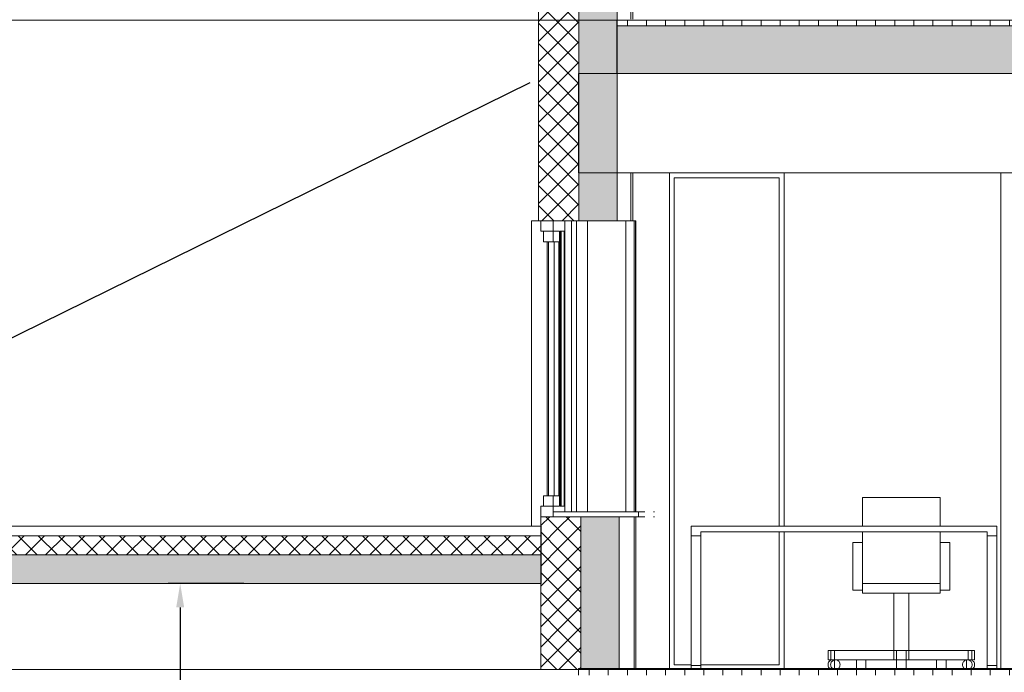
# Model space of a CAD drawing. Extents: x -156717 to 425753, y -51191 to 363295.
# Tile 458 of 502: x 310069 to 315224, y 197583 to 201000. Entities that reach past the tile are written whole.
import ezdxf

# ---------------------------------------------------------------- set-up
doc = ezdxf.new("R2010")
doc.units = 0
doc.header["$LTSCALE"] = 50
doc.linetypes.add('7 Voorgevel & doorsnede A-A$0$B0204', pattern=[1300, 1000, -100, 100, -100])
doc.layers.get('0').update_dxf_attribs({"linetype": 'CONTINUOUS'})
doc.layers.get('Defpoints').update_dxf_attribs({"linetype": 'CONTINUOUS'})
for name, color, linetype in [('7 Voorgevel & doorsnede A-A$0$00 Bestaand', 7, 'CONTINUOUS'), ('7 Voorgevel & doorsnede A-A$0$00 Bestaand Doorsnede-arcering', 7, 'CONTINUOUS'), ('7 Voorgevel & doorsnede A-A$0$00 Bestaand Laagscheidingslijnen', 7, 'CONTINUOUS'), ('7 Voorgevel & doorsnede A-A$0$00 Bestaand Ramen', 7, 'CONTINUOUS'), ('7 Voorgevel & doorsnede A-A$0$00 Bestaande vloeren', 7, 'CONTINUOUS'), ('7 Voorgevel & doorsnede A-A$0$00 Bestaande vloeren Doorsnede-arcering', 7, 'CONTINUOUS'), ('7 Voorgevel & doorsnede A-A$0$00 Bestaande vloeren Laagscheidingslijnen', 7, 'CONTINUOUS'), ('7 Voorgevel & doorsnede A-A$0$00 Simple Ramen', 7, 'CONTINUOUS'), ('7 Voorgevel & doorsnede A-A$0$22 Binnenwanden', 7, 'CONTINUOUS'), ('7 Voorgevel & doorsnede A-A$0$23 Vloeren', 7, 'CONTINUOUS'), ('7 Voorgevel & doorsnede A-A$0$27 Daken', 7, 'CONTINUOUS'), ('7 Voorgevel & doorsnede A-A$0$27 Daken Doorsnede-arcering', 7, 'CONTINUOUS'), ('7 Voorgevel & doorsnede A-A$0$27 Daken Laagscheidingslijnen', 7, 'CONTINUOUS'), ('7 Voorgevel & doorsnede A-A$0$82 Interieur', 7, 'CONTINUOUS'), ('WL570---_RETOUR', 112, 'CONTINUOUS')]:
    doc.layers.add(name, color=color, linetype=linetype)
doc.styles.get("Standard").update_dxf_attribs({"font": 'ARIAL.TTF'})
doc.dimstyles.new('ISO-25', dxfattribs={"dimtxt": 2.5, "dimasz": 2.5, "dimexe": 1.25, "dimexo": 0.625, "dimtad": 1, "dimtih": 1, "dimdec": 4, "dimdsep": 46, "dimtxsty": 'Standard', "dimcen": 2.5, "dimadec": 0, "dimazin": 0, "dimtfac": 1, "dimtdec": 4, "dimtmove": 0, "dimatfit": 3, "dimfxl": 0, "dimtvp": 1, "dimtolj": 1, "dimtzin": 0, "dimarcsym": 0})
pattern_1 = [(90, (108550.56, 1635.29), (-100, 0), [])]
pattern_2 = [(0, (108550.56, 1635.29), (0, 70), [0, -70])]
pattern_3 = [(-45, (108550.56, 1635.29), (53.033, 53.033), []), (45, (108550.56, 1635.29), (-53.033, 53.033), [])]

# ---------------------------------------------------------------- blocks, each defined once
blk = doc.blocks.new('7 Voorgevel & doorsnede A-A$0$Section Elem_286_3', base_point=(108550.6, 1635.3))
at = {"layer": '7 Voorgevel & doorsnede A-A$0$00 Bestaande vloeren Doorsnede-arcering', "linetype": 'Continuous', "lineweight": 0}
h = blk.add_hatch(dxfattribs=at)
h.set_pattern_fill('LIJNEN_VERT_100_0003', color=9, style=0, pattern_type=2)
h.set_pattern_definition(pattern_1)
h.paths.add_polyline_path([(96512.7, 5005.3), (96512.7, 5035.3), (83699.5, 5035.3), (83699.5, 5005.3)], flags=0)
at = {"layer": '7 Voorgevel & doorsnede A-A$0$00 Bestaande vloeren', "color": 2, "linetype": 'Continuous', "lineweight": 0}
for p, q in [((83699.5, 5035.3), (96512.7, 5035.3)), ((83699.5, 5005.3), (83699.5, 5035.3))]:
    blk.add_line(p, q, dxfattribs=at)
blk = doc.blocks.new('7 Voorgevel & doorsnede A-A$0$Section Elem_287_3', base_point=(108550.6, 1635.3))
at = {"layer": '7 Voorgevel & doorsnede A-A$0$00 Bestaande vloeren Doorsnede-arcering', "linetype": 'Continuous', "lineweight": 0}
h = blk.add_hatch(dxfattribs=at)
h.set_pattern_fill('LIJNEN_VERT_100_0003', color=9, style=0, pattern_type=2)
h.set_pattern_definition(pattern_1)
h.paths.add_polyline_path([(96512.7, 8405.3), (96512.7, 8435.3), (83899.9, 8435.3), (83899.9, 8405.3)], flags=0)
h = blk.add_hatch(dxfattribs=at)
h.set_pattern_fill('11_GEWAPEND_BETON__I_H_W_73', color=9, style=0, pattern_type=2)
h.set_pattern_definition(pattern_2)
h.paths.add_polyline_path([(96512.7, 8155.3), (96512.7, 8405.3), (83899.9, 8405.3), (83899.9, 8155.3)], flags=0)
at = {"layer": '7 Voorgevel & doorsnede A-A$0$00 Bestaande vloeren', "color": 2, "linetype": 'Continuous', "lineweight": 0}
for p, q in [((83899.9, 8435.3), (96512.7, 8435.3)), ((83899.9, 8405.3), (83899.9, 8435.3))]:
    blk.add_line(p, q, dxfattribs=at)
at = {"layer": '7 Voorgevel & doorsnede A-A$0$00 Bestaande vloeren', "color": 3, "linetype": 'Continuous', "lineweight": 0}
blk.add_line((83899.9, 8155.3), (83899.9, 8405.3), dxfattribs=at)
at = {"layer": '7 Voorgevel & doorsnede A-A$0$00 Bestaande vloeren', "color": 1, "linetype": 'Continuous', "lineweight": 0}
blk.add_line((83899.9, 8155.3), (96512.7, 8155.3), dxfattribs=at)
at = {"layer": '7 Voorgevel & doorsnede A-A$0$00 Bestaande vloeren Laagscheidingslijnen', "color": 3, "linetype": 'Continuous', "lineweight": 0}
blk.add_line((83899.9, 8405.3), (96512.7, 8405.3), dxfattribs=at)
blk.add_line((83899.9, 8405.3), (96512.7, 8405.3), dxfattribs=at)
blk = doc.blocks.new('7 Voorgevel & doorsnede A-A$0$Section Elem_292_3', base_point=(108550.6, 1635.3))
at = {"layer": '7 Voorgevel & doorsnede A-A$0$00 Bestaand Doorsnede-arcering', "linetype": 'Continuous', "lineweight": 0}
h = blk.add_hatch(dxfattribs=at)
h.set_pattern_fill('13_45GR_ISOLATIE_0003', color=255, style=0, pattern_type=2)
h.set_pattern_definition(pattern_3)
h.paths.add_polyline_path([(83490, 10785.3), (83590.2, 10785.3), (83590.2, 11555.3), (83490, 11555.3)], flags=0)
h = blk.add_hatch(dxfattribs=at)
h.set_pattern_fill('13_45GR_ISOLATIE_0003', color=255, style=0, pattern_type=2)
h.set_pattern_definition(pattern_3)
h.paths.add_polyline_path([(83590.2, 10785.3), (83650.3, 10785.3), (83700.4, 10785.3), (83700.4, 11555.3), (83590.2, 11555.3)], flags=0)
for points in [[(83700.4, 10785.3), (83900.8, 10785.3), (83900.8, 11555.3), (83700.4, 11555.3)], [(83700.4, 7385.3), (83900.8, 7385.3), (83900.8, 9235.3), (83700.4, 9235.3)]]:
    blk.add_hatch(color=255, dxfattribs=at).paths.add_polyline_path(points, flags=0)
h = blk.add_hatch(dxfattribs=at)
h.set_pattern_fill('13_45GR_ISOLATIE_0003', color=255, style=0, pattern_type=2)
h.set_pattern_definition(pattern_3)
h.paths.add_polyline_path([(83590.2, 7385.3), (83700.4, 7385.3), (83700.4, 9235.3), (83650.3, 9235.3), (83650.3, 9187.1), (83590.2, 9187.1)], flags=0)
h = blk.add_hatch(dxfattribs=at)
h.set_pattern_fill('13_45GR_ISOLATIE_0003', color=255, style=0, pattern_type=2)
h.set_pattern_definition(pattern_3)
h.paths.add_polyline_path([(83490, 9187.1), (83490, 7385.3), (83590.2, 7385.3), (83590.2, 9187.1)], flags=0)
at = {"layer": '7 Voorgevel & doorsnede A-A$0$00 Bestaand', "color": 2, "linetype": 'Continuous', "lineweight": 0}
for p, q in [((83490, 10785.3), (83490, 11555.3)), ((83900.8, 10785.3), (83900.8, 11555.3)), ((83490, 10785.3), (83590.2, 10785.3)), ((83590.2, 10785.3), (83650.3, 10785.3)), ((83650.3, 10785.3), (83700.4, 10785.3)), ((83700.4, 10785.3), (83900.8, 10785.3)), ((83650.3, 9235.3), (83700.4, 9235.3)), ((83650.3, 9187.1), (83650.3, 9235.3)), ((83700.4, 9235.3), (83900.8, 9235.3)), ((83900.8, 7385.3), (83900.8, 9235.3)), ((83490, 7385.3), (83490, 9187.1)), ((83490, 9187.1), (83590.2, 9187.1)), ((83590.2, 9187.1), (83650.3, 9187.1)), ((83490, 7385.3), (83590.2, 7385.3)), ((83590.2, 7385.3), (83700.4, 7385.3)), ((83700.4, 7385.3), (83900.8, 7385.3))]:
    blk.add_line(p, q, dxfattribs=at)
at = {"layer": '7 Voorgevel & doorsnede A-A$0$00 Bestaand', "color": 1, "linetype": 'Continuous', "lineweight": 0}
for p, q in [((83973.5, 9260.3), (83973.5, 11035.3)), ((83523, 9196.7), (83523, 10785.3)), ((83973.5, 8440.3), (83973.5, 9235.3)), ((83973.5, 7385.3), (83973.5, 7635.3)), ((83973.5, 7385.3), (83900.8, 7385.3))]:
    blk.add_line(p, q, dxfattribs=at)
at = {"layer": '7 Voorgevel & doorsnede A-A$0$00 Bestaand Laagscheidingslijnen', "color": 2, "linetype": 'Continuous', "lineweight": 0}
for p, q in [((83700.4, 10785.3), (83700.4, 11555.3)), ((83700.4, 10785.3), (83700.4, 11555.3)), ((83700.4, 7385.3), (83700.4, 9235.3)), ((83700.4, 7385.3), (83700.4, 9235.3))]:
    blk.add_line(p, q, dxfattribs=at)
blk = doc.blocks.new('7 Voorgevel & doorsnede A-A$0$Section Elem_295_3', base_point=(108550.6, 1635.3))
at = {"layer": '7 Voorgevel & doorsnede A-A$0$00 Bestaand', "color": 252, "linetype": 'Continuous', "lineweight": 0}
for p, q in [((83982.7, 9260.3), (83982.7, 11035.3)), ((83982.7, 8440.3), (83982.7, 9235.3)), ((83982.7, 7385.3), (83982.7, 7635.3))]:
    blk.add_line(p, q, dxfattribs=at)
blk = doc.blocks.new('7 Voorgevel & doorsnede A-A$0$Section Elem_340_3', base_point=(108550.6, 1635.3))
at = {"layer": '7 Voorgevel & doorsnede A-A$0$00 Bestaand', "color": 1, "linetype": 'Continuous', "lineweight": 0}
for p, q in [((83452.1, 7385.3), (83452.1, 5785.3)), ((83490, 7385.3), (83452.1, 7385.3)), ((83661.8, 5860.3), (83661.8, 7385.3)), ((83662.5, 5860.3), (83662.5, 7385.3))]:
    blk.add_line(p, q, dxfattribs=at)
blk = doc.blocks.new('7 Voorgevel & doorsnede A-A$0$Section Elem_341_3', base_point=(108550.6, 1635.3))
at = {"layer": '7 Voorgevel & doorsnede A-A$0$00 Bestaand Ramen', "color": 1, "linetype": 'Continuous', "lineweight": 0}
for p, q in [((83501.4, 7385.3), (83566.5, 7385.3)), ((83501.4, 7357.8), (83501.4, 7385.3)), ((83566.5, 7357.8), (83566.5, 7385.3)), ((83501.4, 7330.3), (83501.4, 7357.8)), ((83501.4, 7330.3), (83566.5, 7330.3)), ((83516.3, 7275.3), (83516.3, 7330.3)), ((83516.3, 7330.3), (83566.4, 7330.3)), ((83566.4, 7275.3), (83566.4, 7330.3)), ((83566.5, 7330.3), (83566.5, 7357.8)), ((83566.5, 7330.3), (83599.7, 7330.3)), ((83599.6, 5890.3), (83599.6, 7330.3)), ((83599.7, 7330.3), (83599.7, 5890.3)), ((83516.3, 7275.3), (83541.4, 7275.3)), ((83534.8, 7275.3), (83534.8, 5945.3)), ((83541.4, 5945.3), (83541.4, 7275.3)), ((83542.4, 7275.3), (83566.4, 7275.3)), ((83542.4, 5945.3), (83542.4, 7275.3)), ((83566.4, 7275.3), (83596, 7275.3)), ((83572, 5945.3), (83572, 7275.3)), ((83596, 7275.3), (83596, 5945.3)), ((83516.3, 5945.3), (83541.4, 5945.3)), ((83516.3, 5890.3), (83516.3, 5945.3)), ((83542.4, 5945.3), (83566.4, 5945.3)), ((83596, 5945.3), (83566.4, 5945.3)), ((83566.4, 5890.3), (83566.4, 5945.3)), ((83501.4, 5890.3), (83566.5, 5890.3)), ((83501.4, 5862.8), (83501.4, 5890.3)), ((83516.3, 5890.3), (83566.4, 5890.3)), ((83599.7, 5890.3), (83566.5, 5890.3)), ((83566.5, 5862.8), (83566.5, 5890.3)), ((83501.4, 5835.3), (83501.4, 5862.8)), ((83501.4, 5835.3), (83566.5, 5835.3)), ((83566.5, 5835.3), (83566.5, 5862.8)), ((83566.5, 5860.3), (84012.5, 5860.3)), ((83566.5, 5835.3), (83566.5, 5860.3)), ((83566.5, 5835.3), (84012.5, 5835.3)), ((84045.6, 5860.3), (84012.5, 5860.3)), ((84012.5, 5835.3), (84012.5, 5860.3)), ((84045.6, 5835.3), (84012.5, 5835.3))]:
    blk.add_line(p, q, dxfattribs=at)
blk = doc.blocks.new('7 Voorgevel & doorsnede A-A$0$Section Elem_342_3', base_point=(108550.6, 1635.3))
at = {"layer": '7 Voorgevel & doorsnede A-A$0$00 Bestaand', "color": 1, "linetype": 'Continuous', "lineweight": 0}
for p, q in [((83746.2, 7385.3), (83746.2, 5860.3)), ((83989.7, 7385.3), (83945.8, 7385.3)), ((83945.8, 7385.3), (83945.8, 5860.3)), ((83989.7, 7385.3), (83989.7, 5860.3)), ((83989.7, 5835.3), (83989.7, 5040.3))]:
    blk.add_line(p, q, dxfattribs=at)
blk = doc.blocks.new('7 Voorgevel & doorsnede A-A$0$Section Elem_343_3', base_point=(108550.6, 1635.3))
at = {"layer": '7 Voorgevel & doorsnede A-A$0$00 Bestaand', "color": 1, "linetype": 'Continuous', "lineweight": 0}
for p, q in [((83688, 5860.3), (83688, 7385.3)), ((83688.6, 5860.3), (83688.6, 7385.3))]:
    blk.add_line(p, q, dxfattribs=at)
blk = doc.blocks.new('7 Voorgevel & doorsnede A-A$0$Section Elem_344_3', base_point=(108550.6, 1635.3))
at = {"layer": '7 Voorgevel & doorsnede A-A$0$00 Bestaand', "color": 1, "linetype": 'Continuous', "lineweight": 0}
blk.add_line((83990.9, 7385.3), (83989.7, 7385.3), dxfattribs=at)
at = {"layer": '7 Voorgevel & doorsnede A-A$0$00 Bestaand', "color": 252, "linetype": 'Continuous', "lineweight": 0}
for p, q in [((83991, 7385.3), (83990.9, 7385.3)), ((83991, 5860.3), (83991, 7385.3))]:
    blk.add_line(p, q, dxfattribs=at)
blk = doc.blocks.new('7 Voorgevel & doorsnede A-A$0$Section Elem_345_3', base_point=(108550.6, 1635.3))
at = {"layer": '7 Voorgevel & doorsnede A-A$0$00 Bestaand Ramen', "color": 252, "linetype": 'Continuous', "lineweight": 0}
for p, q in [((84096.5, 5860.3), (84091, 5860.3)), ((84096.5, 5835.3), (84091, 5835.3))]:
    blk.add_line(p, q, dxfattribs=at)
blk = doc.blocks.new('7 Voorgevel & doorsnede A-A$0$Section Elem_346_3', base_point=(108550.6, 1635.3))
at = {"layer": '7 Voorgevel & doorsnede A-A$0$00 Bestaand', "color": 252, "linetype": 'Continuous', "lineweight": 0}
for p, q in [((83996.5, 7385.3), (83991, 7385.3)), ((83998.1, 7385.3), (83996.5, 7385.3)), ((83996.5, 7385.3), (83996.5, 5860.3)), ((83998.1, 7385.3), (83998.1, 5860.3)), ((83998.1, 5835.3), (83998.1, 5040.3))]:
    blk.add_line(p, q, dxfattribs=at)
blk = doc.blocks.new('7 Voorgevel & doorsnede A-A$0$Section Elem_389_3', base_point=(108550.6, 1635.3))
at = {"layer": '7 Voorgevel & doorsnede A-A$0$00 Bestaande vloeren', "color": 2, "linetype": 'Continuous', "lineweight": 0}
for p, q in [((83699.5, 8155.3), (88488.8, 8155.3)), ((83699.5, 7635.3), (83699.5, 8155.3)), ((83699.5, 7635.3), (96512.7, 7635.3))]:
    blk.add_line(p, q, dxfattribs=at)
blk = doc.blocks.new('7 Voorgevel & doorsnede A-A$0$Section Elem_464_3', base_point=(108550.6, 1635.3))
at = {"layer": '7 Voorgevel & doorsnede A-A$0$82 Interieur', "color": 252, "linetype": 'Continuous', "lineweight": 0}
for p, q in [((85364.1, 5084.9), (85364.1, 5085.3)), ((85364.1, 5083.8), (85364.1, 5084.9)), ((85364.1, 5081.9), (85364.1, 5083.8)), ((85364.1, 5079.4), (85364.1, 5081.9)), ((85364.1, 5076.4), (85364.1, 5079.4)), ((85364.1, 5072.8), (85364.1, 5076.4)), ((85364.1, 5068.8), (85364.1, 5072.8)), ((85364.1, 5064.6), (85364.1, 5068.8)), ((85364.1, 5060.3), (85364.1, 5064.6)), ((85364.1, 5056), (85364.1, 5060.3)), ((85364.1, 5051.7), (85364.1, 5056)), ((85414.1, 5084.9), (85414.1, 5085.3)), ((85414.1, 5083.8), (85414.1, 5084.9)), ((85414.1, 5081.9), (85414.1, 5083.8)), ((85414.1, 5079.4), (85414.1, 5081.9)), ((85414.1, 5076.4), (85414.1, 5079.4)), ((85414.1, 5072.8), (85414.1, 5076.4)), ((85414.1, 5068.8), (85414.1, 5072.8)), ((85414.1, 5064.6), (85414.1, 5068.8)), ((85414.1, 5060.3), (85414.1, 5064.6)), ((85414.1, 5056), (85414.1, 5060.3)), ((85414.1, 5051.7), (85414.1, 5056)), ((85730.6, 5085), (85733.7, 5085.3)), ((85364.1, 5047.8), (85364.1, 5051.7)), ((85364.1, 5044.2), (85364.1, 5047.8)), ((85364.1, 5041.1), (85364.1, 5044.2)), ((85364.1, 5040.3), (85364.1, 5041.1)), ((85414.1, 5047.8), (85414.1, 5051.7)), ((85414.1, 5044.2), (85414.1, 5047.8)), ((85414.1, 5041.1), (85414.1, 5044.2)), ((85414.1, 5040.3), (85414.1, 5041.1))]:
    blk.add_line(p, q, dxfattribs=at)
blk = doc.blocks.new('7 Voorgevel & doorsnede A-A$0$Section Elem_495_3', base_point=(108550.6, 1635.3))
at = {"layer": '7 Voorgevel & doorsnede A-A$0$00 Bestaand Doorsnede-arcering', "linetype": 'Continuous', "lineweight": 0}
h = blk.add_hatch(dxfattribs=at)
h.set_pattern_fill('13_45GR_ISOLATIE_0003', color=255, style=0, pattern_type=2)
h.set_pattern_definition(pattern_3)
h.paths.add_polyline_path([(83501.4, 5835.3), (83501.4, 5035.3), (83601.6, 5035.3), (83601.6, 5835.3)], flags=0)
h = blk.add_hatch(dxfattribs=at)
h.set_pattern_fill('13_45GR_ISOLATIE_0003', color=255, style=0, pattern_type=2)
h.set_pattern_definition(pattern_3)
h.paths.add_polyline_path([(83601.6, 5035.3), (83711.8, 5035.3), (83711.8, 5835.3), (83601.6, 5835.3)], flags=0)
blk.add_hatch(color=255, dxfattribs=at).paths.add_polyline_path([(83711.8, 5035.3), (83912.3, 5035.3), (83912.3, 5835.3), (83711.8, 5835.3)], flags=0)
at = {"layer": '7 Voorgevel & doorsnede A-A$0$00 Bestaand', "color": 2, "linetype": 'Continuous', "lineweight": 0}
for p, q in [((83501.4, 5035.3), (83501.4, 5835.3)), ((83501.4, 5835.3), (83601.6, 5835.3)), ((83601.6, 5835.3), (83711.8, 5835.3)), ((83711.8, 5835.3), (83912.3, 5835.3)), ((83912.3, 5035.3), (83912.3, 5835.3)), ((83501.4, 5035.3), (83601.6, 5035.3)), ((83601.6, 5035.3), (83711.8, 5035.3)), ((83711.8, 5035.3), (83912.3, 5035.3))]:
    blk.add_line(p, q, dxfattribs=at)
at = {"layer": '7 Voorgevel & doorsnede A-A$0$00 Bestaand Laagscheidingslijnen', "color": 2, "linetype": 'Continuous', "lineweight": 0}
blk.add_line((83711.8, 5035.3), (83711.8, 5835.3), dxfattribs=at)
blk.add_line((83711.8, 5035.3), (83711.8, 5835.3), dxfattribs=at)
blk = doc.blocks.new('7 Voorgevel & doorsnede A-A$0$Section Elem_496_3', base_point=(108550.6, 1635.3))
at = {"layer": '7 Voorgevel & doorsnede A-A$0$00 Bestaand Ramen', "color": 1, "linetype": 'Continuous', "lineweight": 0}
for p, q in [((83626.9, 7385.3), (83626.9, 5860.3)), ((83623.3, 7330.3), (83603.3, 7330.3)), ((83603.3, 7330.3), (83603.3, 5890.3)), ((83608.4, 7330.3), (83608.4, 5890.3)), ((83623.3, 5890.3), (83623.3, 7330.3)), ((83603.3, 5890.3), (83623.3, 5890.3))]:
    blk.add_line(p, q, dxfattribs=at)
blk = doc.blocks.new('7 Voorgevel & doorsnede A-A$0$Section Elem_514_3', base_point=(108550.6, 1635.3))
at = {"layer": '7 Voorgevel & doorsnede A-A$0$82 Interieur', "color": 1, "linetype": 'Continuous', "lineweight": 0}
for p, q in [((85185.1, 5785.3), (85185.1, 5935.3)), ((85185.1, 5935.3), (85593.1, 5935.3)), ((85593.1, 5935.3), (85593.1, 5785.3)), ((85185.1, 5700.3), (85185.1, 5755.3)), ((85593.1, 5755.3), (85593.1, 5700.3)), ((85135.1, 5450.3), (85135.1, 5700.3)), ((85135.1, 5700.3), (85185.1, 5700.3)), ((85185.1, 5485.3), (85185.1, 5700.3)), ((85593.1, 5485.3), (85593.1, 5700.3)), ((85593.1, 5700.3), (85643.1, 5700.3)), ((85643.1, 5450.3), (85643.1, 5700.3)), ((85135.1, 5450.3), (85185.1, 5450.3)), ((85349.1, 5135.3), (85349.1, 5435.3)), ((85429.1, 5135.3), (85429.1, 5435.3)), ((85593.1, 5450.3), (85643.1, 5450.3)), ((85019.6, 5135.3), (85006.6, 5135.3)), ((85006.6, 5085.3), (85006.6, 5135.3)), ((85349.1, 5135.3), (85039.7, 5135.3)), ((85364.1, 5135.3), (85349.1, 5135.3)), ((85349.1, 5085.3), (85349.1, 5135.3)), ((85429.1, 5135.3), (85414.1, 5135.3)), ((85738.5, 5135.3), (85429.1, 5135.3)), ((85429.1, 5085.3), (85429.1, 5135.3)), ((85771.6, 5135.3), (85758.6, 5135.3)), ((85771.6, 5085.3), (85771.6, 5135.3)), ((85005.3, 5060.3), (85005.7, 5064.6)), ((85005.7, 5056), (85005.3, 5060.3)), ((85005.7, 5064.6), (85006.8, 5068.8)), ((85006.8, 5051.7), (85005.7, 5056)), ((85019.6, 5085.3), (85006.6, 5085.3)), ((85006.8, 5068.8), (85008.5, 5072.8)), ((85008.5, 5072.8), (85010.9, 5076.4)), ((85010.9, 5076.4), (85013.8, 5079.4)), ((85013.8, 5079.4), (85017.2, 5081.9)), ((85017.2, 5081.9), (85021, 5083.8)), ((85021, 5083.8), (85025, 5084.9)), ((85025, 5084.9), (85029.1, 5085.3)), ((85349.1, 5085.3), (85039.7, 5085.3)), ((85040, 5084.8), (85040.4, 5084.9)), ((85040.4, 5084.9), (85044.6, 5085.3)), ((85044.6, 5085.3), (85048.7, 5084.9)), ((85048.7, 5084.9), (85052.7, 5083.8)), ((85052.7, 5083.8), (85056.5, 5081.9)), ((85056.5, 5081.9), (85059.8, 5079.4)), ((85059.8, 5079.4), (85062.8, 5076.4)), ((85062.8, 5076.4), (85065.2, 5072.8)), ((85065.2, 5072.8), (85066.9, 5068.8)), ((85066.9, 5068.8), (85068, 5064.6)), ((85068, 5056), (85066.9, 5051.7)), ((85068, 5064.6), (85068.3, 5060.3)), ((85068.3, 5060.3), (85068, 5056)), ((85154.1, 5085.3), (85154.1, 5084.9)), ((85154.1, 5084.9), (85154.1, 5083.8)), ((85154.1, 5083.8), (85154.1, 5081.9)), ((85154.1, 5081.9), (85154.1, 5079.4)), ((85154.1, 5079.4), (85154.1, 5076.4)), ((85154.1, 5076.4), (85154.1, 5072.8)), ((85154.1, 5072.8), (85154.1, 5068.8)), ((85154.1, 5068.8), (85154.1, 5064.6)), ((85154.1, 5064.6), (85154.1, 5060.3)), ((85154.1, 5060.3), (85154.1, 5056)), ((85154.1, 5056), (85154.1, 5051.7)), ((85204.1, 5085.3), (85204.1, 5084.9)), ((85204.1, 5084.9), (85204.1, 5083.8)), ((85204.1, 5083.8), (85204.1, 5081.9)), ((85204.1, 5081.9), (85204.1, 5079.4)), ((85204.1, 5079.4), (85204.1, 5076.4)), ((85204.1, 5076.4), (85204.1, 5072.8)), ((85204.1, 5072.8), (85204.1, 5068.8)), ((85204.1, 5068.8), (85204.1, 5064.6)), ((85204.1, 5064.6), (85204.1, 5060.3)), ((85204.1, 5060.3), (85204.1, 5056)), ((85204.1, 5056), (85204.1, 5051.7)), ((85364.1, 5085.3), (85349.1, 5085.3)), ((85429.1, 5085.3), (85414.1, 5085.3)), ((85734, 5085.3), (85429.1, 5085.3)), ((85574.1, 5085.3), (85574.1, 5084.9)), ((85574.1, 5084.9), (85574.1, 5083.8)), ((85574.1, 5083.8), (85574.1, 5081.9)), ((85574.1, 5081.9), (85574.1, 5079.4)), ((85574.1, 5079.4), (85574.1, 5076.4)), ((85574.1, 5076.4), (85574.1, 5072.8)), ((85574.1, 5072.8), (85574.1, 5068.8)), ((85574.1, 5068.8), (85574.1, 5064.6)), ((85574.1, 5064.6), (85574.1, 5060.3)), ((85574.1, 5060.3), (85574.1, 5056)), ((85574.1, 5056), (85574.1, 5051.7)), ((85624.1, 5085.3), (85624.1, 5084.9)), ((85624.1, 5084.9), (85624.1, 5083.8)), ((85624.1, 5083.8), (85624.1, 5081.9)), ((85624.1, 5081.9), (85624.1, 5079.4)), ((85624.1, 5079.4), (85624.1, 5076.4)), ((85624.1, 5076.4), (85624.1, 5072.8)), ((85624.1, 5072.8), (85624.1, 5068.8)), ((85624.1, 5068.8), (85624.1, 5064.6)), ((85624.1, 5064.6), (85624.1, 5060.3)), ((85624.1, 5060.3), (85624.1, 5056)), ((85624.1, 5056), (85624.1, 5051.7)), ((85709.9, 5060.3), (85710.2, 5064.6)), ((85710.2, 5056), (85709.9, 5060.3)), ((85710.2, 5064.6), (85711.3, 5068.8)), ((85711.3, 5051.7), (85710.2, 5056)), ((85711.3, 5068.8), (85713.1, 5072.8)), ((85713.1, 5072.8), (85715.4, 5076.4)), ((85715.4, 5076.4), (85718.4, 5079.4)), ((85718.4, 5079.4), (85721.8, 5081.9)), ((85721.8, 5081.9), (85725.5, 5083.8)), ((85725.5, 5083.8), (85729.5, 5084.9)), ((85729.5, 5084.9), (85730.6, 5085)), ((85734.3, 5085.3), (85734, 5085.3)), ((85738.5, 5085.3), (85734.3, 5085.3)), ((85749.1, 5085.3), (85753.2, 5084.9)), ((85753.2, 5084.9), (85757.2, 5083.8)), ((85757.2, 5083.8), (85761, 5081.9)), ((85771.6, 5085.3), (85758.6, 5085.3)), ((85761, 5081.9), (85764.4, 5079.4)), ((85764.4, 5079.4), (85767.3, 5076.4)), ((85767.3, 5076.4), (85769.7, 5072.8)), ((85769.7, 5072.8), (85771.5, 5068.8)), ((85771.5, 5068.8), (85772.5, 5064.6)), ((85772.5, 5056), (85771.5, 5051.7)), ((85772.5, 5064.6), (85772.9, 5060.3)), ((85772.9, 5060.3), (85772.5, 5056)), ((85008.5, 5047.8), (85006.8, 5051.7)), ((85010.9, 5044.2), (85008.5, 5047.8)), ((85013.8, 5041.1), (85010.9, 5044.2)), ((85015, 5040.3), (85013.8, 5041.1)), ((85040.4, 5035.7), (85040, 5035.8)), ((85059.8, 5041.1), (85058.7, 5040.3)), ((85062.8, 5044.2), (85059.8, 5041.1)), ((85065.2, 5047.8), (85062.8, 5044.2)), ((85066.9, 5051.7), (85065.2, 5047.8)), ((85154.1, 5051.7), (85154.1, 5047.8)), ((85154.1, 5047.8), (85154.1, 5044.2)), ((85154.1, 5044.2), (85154.1, 5041.1)), ((85154.1, 5041.1), (85154.1, 5040.3)), ((85204.1, 5051.7), (85204.1, 5047.8)), ((85204.1, 5047.8), (85204.1, 5044.2)), ((85204.1, 5044.2), (85204.1, 5041.1)), ((85204.1, 5041.1), (85204.1, 5040.3)), ((85574.1, 5051.7), (85574.1, 5047.8)), ((85574.1, 5047.8), (85574.1, 5044.2)), ((85574.1, 5044.2), (85574.1, 5041.1)), ((85574.1, 5041.1), (85574.1, 5040.3)), ((85624.1, 5051.7), (85624.1, 5047.8)), ((85624.1, 5047.8), (85624.1, 5044.2)), ((85624.1, 5044.2), (85624.1, 5041.1)), ((85624.1, 5041.1), (85624.1, 5040.3)), ((85713.1, 5047.8), (85711.3, 5051.7)), ((85715.4, 5044.2), (85713.1, 5047.8)), ((85718.4, 5041.1), (85715.4, 5044.2)), ((85719.5, 5040.3), (85718.4, 5041.1)), ((85730.6, 5035.6), (85729.8, 5035.6)), ((85734.1, 5035.3), (85734, 5035.3)), ((85764.4, 5041.1), (85763.2, 5040.3)), ((85767.3, 5044.2), (85764.4, 5041.1)), ((85769.7, 5047.8), (85767.3, 5044.2)), ((85771.5, 5051.7), (85769.7, 5047.8))]:
    blk.add_line(p, q, dxfattribs=at)
at = {"layer": '7 Voorgevel & doorsnede A-A$0$82 Interieur', "color": 2, "linetype": 'Continuous', "lineweight": 0}
for p, q in [((85185.1, 5485.3), (85593.1, 5485.3)), ((85185.1, 5435.3), (85185.1, 5485.3)), ((85593.1, 5435.3), (85593.1, 5485.3)), ((85185.1, 5435.3), (85593.1, 5435.3)), ((85019.6, 5135.3), (85039.7, 5135.3)), ((85019.6, 5085.3), (85019.6, 5135.3)), ((85039.7, 5085.3), (85039.7, 5135.3)), ((85364.1, 5135.3), (85414.1, 5135.3)), ((85364.1, 5085.3), (85364.1, 5135.3)), ((85414.1, 5085.3), (85414.1, 5135.3)), ((85738.5, 5135.3), (85758.6, 5135.3)), ((85738.5, 5085.3), (85738.5, 5135.3)), ((85758.6, 5085.3), (85758.6, 5135.3)), ((85018.8, 5060.3), (85019.2, 5064.6)), ((85019.2, 5056), (85018.8, 5060.3)), ((85019.2, 5064.6), (85020.3, 5068.8)), ((85020.3, 5051.7), (85019.2, 5056)), ((85019.6, 5085.3), (85039.7, 5085.3)), ((85020.3, 5068.8), (85022.3, 5072.8)), ((85022.3, 5072.8), (85024.9, 5076.4)), ((85024.9, 5076.4), (85028.2, 5079.4)), ((85028.2, 5079.4), (85031.9, 5081.9)), ((85031.9, 5081.9), (85036.1, 5083.8)), ((85036.1, 5083.8), (85040, 5084.8)), ((85040, 5035.8), (85040, 5084.8)), ((85364.1, 5085.3), (85414.1, 5085.3)), ((85730.6, 5085), (85734, 5085.3)), ((85730.6, 5035.6), (85730.6, 5085)), ((85738.6, 5084.9), (85734, 5085.3)), ((85738.5, 5085.3), (85758.6, 5085.3)), ((85743, 5083.8), (85738.6, 5084.9)), ((85747.1, 5081.9), (85743, 5083.8)), ((85750.9, 5079.4), (85747.1, 5081.9)), ((85754.1, 5076.4), (85750.9, 5079.4)), ((85756.8, 5072.8), (85754.1, 5076.4)), ((85758.7, 5068.8), (85756.8, 5072.8)), ((85759.9, 5064.6), (85758.7, 5068.8)), ((85758.7, 5051.7), (85759.9, 5056)), ((85760.3, 5060.3), (85759.9, 5064.6)), ((85759.9, 5056), (85760.3, 5060.3)), ((85022.3, 5047.8), (85020.3, 5051.7)), ((85024.9, 5044.2), (85022.3, 5047.8)), ((85028.2, 5041.1), (85024.9, 5044.2)), ((85031.9, 5038.6), (85028.2, 5041.1)), ((85036.1, 5036.8), (85031.9, 5038.6)), ((85040, 5035.8), (85036.1, 5036.8)), ((85734, 5035.3), (85730.6, 5035.6)), ((85734, 5035.3), (85738.6, 5035.7)), ((85738.6, 5035.7), (85743, 5036.8)), ((85743, 5036.8), (85747.1, 5038.6)), ((85747.1, 5038.6), (85750.9, 5041.1)), ((85750.9, 5041.1), (85754.1, 5044.2)), ((85754.1, 5044.2), (85756.8, 5047.8)), ((85756.8, 5047.8), (85758.7, 5051.7))]:
    blk.add_line(p, q, dxfattribs=at)
blk = doc.blocks.new('7 Voorgevel & doorsnede A-A$0$Section Elem_529_3', base_point=(108550.6, 1635.3))
at = {"layer": '7 Voorgevel & doorsnede A-A$0$22 Binnenwanden', "color": 252, "linetype": 'Continuous', "lineweight": 0}
for p, q in [((84775.3, 7635.3), (84775.3, 5785.3)), ((85910.9, 5040.3), (85910.9, 7635.3)), ((84775.3, 5755.3), (84775.3, 5040.3))]:
    blk.add_line(p, q, dxfattribs=at)
blk = doc.blocks.new('7 Voorgevel & doorsnede A-A$0$Section Elem_578_3', base_point=(108550.6, 1635.3))
at = {"layer": '7 Voorgevel & doorsnede A-A$0$82 Interieur', "color": 2, "linetype": 'Continuous', "lineweight": 0}
for p, q in [((84289.1, 5785.3), (85889.1, 5785.3)), ((84289.1, 5755.3), (84289.1, 5785.3)), ((85889.1, 5755.3), (85889.1, 5785.3)), ((84289.1, 5735.3), (84289.1, 5755.3)), ((84289.1, 5735.3), (84339.1, 5735.3)), ((84339.1, 5755.3), (85839.1, 5755.3)), ((84339.1, 5735.3), (84339.1, 5755.3)), ((85839.1, 5735.3), (85839.1, 5755.3)), ((85839.1, 5735.3), (85889.1, 5735.3)), ((85889.1, 5735.3), (85889.1, 5755.3)), ((84289.1, 5055.3), (84339.1, 5055.3)), ((84289.1, 5035.3), (84289.1, 5055.3)), ((84339.1, 5035.3), (84339.1, 5055.3)), ((85839.1, 5055.3), (85889.1, 5055.3)), ((85839.1, 5035.3), (85839.1, 5055.3)), ((85889.1, 5035.3), (85889.1, 5055.3))]:
    blk.add_line(p, q, dxfattribs=at)
at = {"layer": '7 Voorgevel & doorsnede A-A$0$82 Interieur', "color": 1, "linetype": 'Continuous', "lineweight": 0}
for p, q in [((84289.1, 5735.3), (84289.1, 5732.4)), ((84289.1, 5732.4), (84289.1, 5725.3)), ((84289.1, 5725.3), (84289.1, 5065.3)), ((84339.1, 5735.3), (84339.1, 5732.4)), ((84339.1, 5732.4), (84339.1, 5725.3)), ((84339.1, 5725.3), (84339.1, 5065.3)), ((85839.1, 5735.3), (85839.1, 5732.4)), ((85839.1, 5732.4), (85839.1, 5725.3)), ((85839.1, 5725.3), (85839.1, 5065.3)), ((85889.1, 5735.3), (85889.1, 5732.4)), ((85889.1, 5732.4), (85889.1, 5725.3)), ((85889.1, 5725.3), (85889.1, 5065.3)), ((84289.1, 5065.3), (84289.1, 5058.2)), ((84289.1, 5058.2), (84289.1, 5055.3)), ((84339.1, 5065.3), (84339.1, 5058.2)), ((84339.1, 5058.2), (84339.1, 5055.3)), ((85839.1, 5065.3), (85839.1, 5058.2)), ((85839.1, 5058.2), (85839.1, 5055.3)), ((85889.1, 5065.3), (85889.1, 5058.2)), ((85889.1, 5058.2), (85889.1, 5055.3))]:
    blk.add_line(p, q, dxfattribs=at)
blk = doc.blocks.new('7 Voorgevel & doorsnede A-A$0$Section Elem_643_3', base_point=(108550.6, 1635.3))
at = {"layer": '7 Voorgevel & doorsnede A-A$0$27 Daken Doorsnede-arcering', "linetype": 'Continuous', "lineweight": 0}
h = blk.add_hatch(dxfattribs=at)
h.set_pattern_fill('13_45GR_ISOLATIE_0003', color=9, style=0, pattern_type=2)
h.set_pattern_definition([(45, (108550.56, 1635.29), (-53.03301, 53.03301), []), (135, (108550.56, 1635.29), (53.03301, 53.03301), [])])
h.paths.add_polyline_path([(83502.7, 5635.3), (83502.7, 5735.3), (73547.6, 5735.3), (73547.6, 5635.3)], flags=0)
h = blk.add_hatch(dxfattribs=at)
h.set_pattern_fill('11_GEWAPEND_BETON__I_H_W_73', color=9, style=0, pattern_type=2)
h.set_pattern_definition(pattern_2)
h.paths.add_polyline_path([(73547.6, 5485.3), (83502.7, 5485.3), (83502.7, 5635.3), (73547.6, 5635.3)], flags=0)
at = {"layer": '7 Voorgevel & doorsnede A-A$0$27 Daken', "color": 2, "linetype": 'Continuous', "lineweight": 0}
for p in [(73547.6, 5785.3), (83502.7, 5735.3)]:
    blk.add_line(p, (83502.7, 5785.3), dxfattribs=at)
at = {"layer": '7 Voorgevel & doorsnede A-A$0$27 Daken', "color": 3, "linetype": 'Continuous', "lineweight": 0}
for p, q in [((83502.7, 5635.3), (83502.7, 5735.3)), ((83502.7, 5485.3), (83502.7, 5635.3))]:
    blk.add_line(p, q, dxfattribs=at)
at = {"layer": '7 Voorgevel & doorsnede A-A$0$27 Daken', "color": 1, "linetype": 'Continuous', "lineweight": 0}
blk.add_line((73547.6, 5485.3), (83502.7, 5485.3), dxfattribs=at)
at = {"layer": '7 Voorgevel & doorsnede A-A$0$27 Daken Laagscheidingslijnen', "color": 3, "linetype": 'Continuous', "lineweight": 0}
for p, q in [((73547.6, 5735.3), (83502.7, 5735.3)), ((73547.6, 5735.3), (83502.7, 5735.3)), ((73547.6, 5635.3), (83502.7, 5635.3)), ((73547.6, 5635.3), (83502.7, 5635.3))]:
    blk.add_line(p, q, dxfattribs=at)
blk = doc.blocks.new('7 Voorgevel & doorsnede A-A$0$Section Elem_718_3', base_point=(108550.6, 1635.3))
at = {"layer": '7 Voorgevel & doorsnede A-A$0$00 Simple Ramen', "color": 252, "linetype": 'Continuous', "lineweight": 0}
for p, q in [((84175.3, 5040.3), (84175.3, 7635.3)), ((84750.3, 7610.3), (84200.3, 7610.3)), ((84200.3, 7610.3), (84200.3, 5060.3)), ((84750.3, 5785.3), (84750.3, 7610.3)), ((84750.3, 5060.3), (84750.3, 5755.3)), ((84200.3, 5060.3), (84289.1, 5060.3)), ((84339.1, 5060.3), (84750.3, 5060.3))]:
    blk.add_line(p, q, dxfattribs=at)
blk = doc.blocks.new('7 Voorgevel & doorsnede A-A$0$Section Elem_754_3', base_point=(108550.6, 1635.3))
at = {"layer": '7 Voorgevel & doorsnede A-A$0$23 Vloeren', "color": 2, "linetype": 'Continuous', "lineweight": 0}
for p, q in [((83699.2, 5040.3), (90829.9, 5040.3)), ((83699.2, 5035.3), (83699.2, 5040.3)), ((83699.2, 5035.3), (84289.1, 5035.3)), ((84339.1, 5035.3), (85839.1, 5035.3)), ((85889.1, 5035.3), (89006.1, 5035.3))]:
    blk.add_line(p, q, dxfattribs=at)
blk = doc.blocks.new('7 Voorgevel & doorsnede A-A$0$A DOORSNEDE A-A_STORY_MARKER', base_point=(108550.6, 1635.3))
at = {"color": 9, "linetype": '7 Voorgevel & doorsnede A-A$0$B0204', "lineweight": 0}
for p, q in [((68885.1, 8435.3), (99506.2, 8435.3)), ((68885.1, 5035.3), (99506.2, 5035.3))]:
    blk.add_line(p, q, dxfattribs=at)
blk = doc.blocks.new('*D766')
at = {"layer": 'Defpoints', "color": 0, "transparency": 16777216}
for p in [(310909, 198047.8), (311273, 198047.8), (311273, 194202.8)]:
    blk.add_point(p, dxfattribs=at)
at = {"layer": 'WL570---_RETOUR', "color": 0, "lineweight": -2, "transparency": 16777216}
for p, q in [((311241.7, 198047.8), (310846.5, 198047.8)), ((310909, 197922.8), (310909, 196220.4)), ((310909, 194327.8), (310909, 196030.2)), ((311241.7, 194202.8), (310846.5, 194202.8))]:
    blk.add_line(p, q, dxfattribs=at)
at = {"layer": 'WL570---_RETOUR', "color": 0, "transparency": 16777216}
for points in [[(310888.2, 197922.8), (310929.8, 197922.8), (310909, 198047.8)], [(310888.2, 194327.8), (310929.8, 194327.8), (310909, 194202.8)]]:
    blk.add_solid(points, dxfattribs=at)
at = {"layer": 'WL570---_RETOUR', "color": 0, "transparency": 16777216, "insert": (310909, 196125.3), "char_height": 125, "attachment_point": 5}
blk.add_mtext('\\A1;3845', dxfattribs=at)

msp = doc.modelspace()

# ---------------------------------------------------------------- linework, layer by layer
at = {"layer": 'WL570---_RETOUR'}
msp.add_line((303221.76072, 195988.26939), (312741.79299, 200670.99166), dxfattribs=at)

# ---------------------------------------------------------------- block references
at = {"linetype": 'Continuous', "lineweight": 0}
msp.add_blockref('7 Voorgevel & doorsnede A-A$0$A DOORSNEDE A-A_STORY_MARKER', (337846.4774, 194197.76673), dxfattribs=at)
at = {"layer": '7 Voorgevel & doorsnede A-A$0$00 Bestaand', "color": 9, "lineweight": 0}
for name in ['7 Voorgevel & doorsnede A-A$0$Section Elem_292_3', '7 Voorgevel & doorsnede A-A$0$Section Elem_295_3', '7 Voorgevel & doorsnede A-A$0$Section Elem_340_3', '7 Voorgevel & doorsnede A-A$0$Section Elem_343_3', '7 Voorgevel & doorsnede A-A$0$Section Elem_342_3', '7 Voorgevel & doorsnede A-A$0$Section Elem_344_3', '7 Voorgevel & doorsnede A-A$0$Section Elem_346_3', '7 Voorgevel & doorsnede A-A$0$Section Elem_495_3']:
    msp.add_blockref(name, (337846.4774, 194197.76673), dxfattribs=at)
at = {"layer": '7 Voorgevel & doorsnede A-A$0$00 Bestaand Ramen', "color": 9, "lineweight": 0}
for name in ['7 Voorgevel & doorsnede A-A$0$Section Elem_341_3', '7 Voorgevel & doorsnede A-A$0$Section Elem_496_3', '7 Voorgevel & doorsnede A-A$0$Section Elem_345_3']:
    msp.add_blockref(name, (337846.4774, 194197.76673), dxfattribs=at)
at = {"layer": '7 Voorgevel & doorsnede A-A$0$00 Bestaande vloeren', "color": 9, "lineweight": 0}
for name in ['7 Voorgevel & doorsnede A-A$0$Section Elem_287_3', '7 Voorgevel & doorsnede A-A$0$Section Elem_389_3', '7 Voorgevel & doorsnede A-A$0$Section Elem_286_3']:
    msp.add_blockref(name, (337846.4774, 194197.76673), dxfattribs=at)
at = {"layer": '7 Voorgevel & doorsnede A-A$0$00 Simple Ramen', "color": 9, "lineweight": 0}
msp.add_blockref('7 Voorgevel & doorsnede A-A$0$Section Elem_718_3', (337846.4774, 194197.76673), dxfattribs=at)
at = {"layer": '7 Voorgevel & doorsnede A-A$0$22 Binnenwanden', "color": 9, "lineweight": 0}
msp.add_blockref('7 Voorgevel & doorsnede A-A$0$Section Elem_529_3', (337846.4774, 194197.76673), dxfattribs=at)
at = {"layer": '7 Voorgevel & doorsnede A-A$0$23 Vloeren', "color": 9, "lineweight": 0}
msp.add_blockref('7 Voorgevel & doorsnede A-A$0$Section Elem_754_3', (337846.4774, 194197.76673), dxfattribs=at)
at = {"layer": '7 Voorgevel & doorsnede A-A$0$27 Daken', "color": 9, "lineweight": 0}
msp.add_blockref('7 Voorgevel & doorsnede A-A$0$Section Elem_643_3', (337846.4774, 194197.76673), dxfattribs=at)
at = {"layer": '7 Voorgevel & doorsnede A-A$0$82 Interieur', "color": 9, "lineweight": 0}
for name in ['7 Voorgevel & doorsnede A-A$0$Section Elem_514_3', '7 Voorgevel & doorsnede A-A$0$Section Elem_578_3', '7 Voorgevel & doorsnede A-A$0$Section Elem_464_3']:
    msp.add_blockref(name, (337846.4774, 194197.76673), dxfattribs=at)

# ---------------------------------------------------------------- dimensions: what is measured, and where the dimension line sits
at = {"layer": 'WL570---_RETOUR'}
dim = msp.add_linear_dim(base=(310909.00333, 198047.79899), p1=(311272.96592, 194202.76673), p2=(311272.96592, 198047.79899), angle=90, dimstyle='ISO-25', override={"dimscale": 50, "dimdec": 0}, dxfattribs=at)
dim.commit()
dim.dimension.update_dxf_attribs({"geometry": '*D766', "text_midpoint": (310909.00333, 196125.28286)})

doc.saveas('drawing.dxf')
